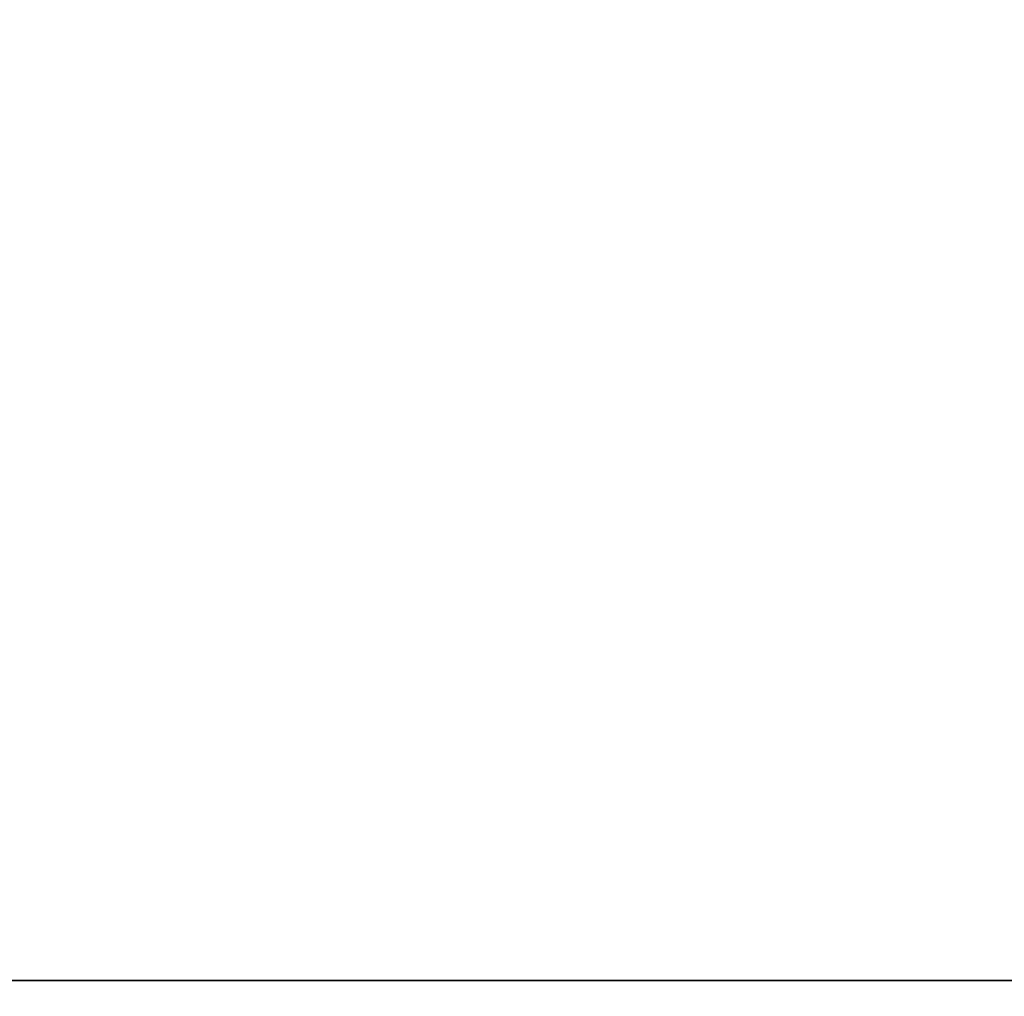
# Model space of a CAD drawing. Header units: millimetres. Extents: x -603 to 3703, y -120 to 249.
# Tile 581 of 656: x 1859 to 1889, y 23 to 53. Entities that reach past the tile are written whole.
import ezdxf

# ---------------------------------------------------------------- set-up
doc = ezdxf.new("R2010")
doc.units = ezdxf.units.MM
doc.layers.add('152', color=7, linetype='Continuous', true_color=0xffffff)

# ---------------------------------------------------------------- blocks, each defined once
blk = doc.blocks.new('UG_SURFACE_002')
at = {"layer": '152', "color": 252, "linetype": 'Continuous', "lineweight": 35}
for points in [[(2177.5, -30, 2213), (2177.5, 229.8, 2213), (822.5, 229.8, 2213), (822.5, -30, 2213)], [(972.5, -30, 2063), (972.5, 229.8, 2063), (2027.5, 229.8, 2063), (2027.5, -30, 2063)]]:
    blk.add_3dface(points, dxfattribs=at)
blk = doc.blocks.new('UG_SURFACE_129')
at = {"layer": '152', "color": 7, "linetype": 'Continuous', "lineweight": 35}
for points in [[(1971.15, 10.45, 2004.65), (1971.15, 228.45, 2004.65), (1028.85, 228.45, 2004.65), (1028.85, 10.45, 2004.65)], [(1029, 10.45, 2004.5), (1029, 228.45, 2004.5), (1971, 228.45, 2004.5), (1971, 10.45, 2004.5)]]:
    blk.add_3dface(points, dxfattribs=at)
blk = doc.blocks.new('UG_SURFACE_130')
at = {"layer": '152', "color": 41, "linetype": 'Continuous', "lineweight": 35}
for points in [[(1971.15, 228.45, 2004.65), (1971.15, 10.45, 2004.65), (1028.85, 10.45, 2004.65), (1028.85, 228.45, 2004.65)], [(1985, 18.3, 2018.5), (1985, 70.3, 2018.5), (1015, 70.3, 2018.5), (1015, 18.3, 2018.5)]]:
    blk.add_3dface(points, dxfattribs=at)
blk = doc.blocks.new('UG_SURFACE_145')
at = {"layer": '152', "color": 252, "linetype": 'Continuous', "lineweight": 35}
for points in [[(1609.133, 23.101, 2021), (1611.633, 23.101, 2021), (1986.5, 69.8, 2021), (1013.5, 69.8, 2021)], [(1013.5, 69.8, 2019.5), (1986.5, 69.8, 2019.5), (1611.633, 23.101, 2019.5), (1609.133, 23.101, 2019.5)], [(1986.5, 69.8, 2021), (1611.633, 23.101, 2021), (1623.033, 23.101, 2021)], [(1623.033, 23.101, 2019.5), (1611.633, 23.101, 2019.5), (1986.5, 69.8, 2019.5)], [(1986.5, 69.8, 2021), (1623.033, 23.101, 2021), (1625.533, 23.101, 2021)], [(1986.5, 69.8, 2019.5), (1625.533, 23.101, 2019.5), (1623.033, 23.101, 2019.5)], [(1625.533, 23.101, 2021), (1918.8, 23.101, 2021), (1986.5, 69.8, 2021)], [(1986.5, 69.8, 2019.5), (1918.8, 23.101, 2019.5), (1625.533, 23.101, 2019.5)], [(1625.533, 23.101, 2021), (1918.8, 18.38, 2021), (1918.8, 23.101, 2021)], [(1625.533, 23.101, 2021), (1625.533, 18.38, 2021), (1918.8, 18.38, 2021)], [(1625.533, 23.101, 2019.5), (1918.8, 23.101, 2019.5), (1801.993, 18.38, 2019.5), (1742.34, 18.38, 2019.5)], [(1918.8, 23.101, 2019.5), (1861.647, 18.38, 2019.5), (1801.993, 18.38, 2019.5)], [(1918.8, 23.101, 2019.5), (1918.8, 18.38, 2019.5), (1861.647, 18.38, 2019.5)]]:
    blk.add_3dface(points, dxfattribs=at)
blk = doc.blocks.new('UG_SURFACE_154')
at = {"layer": '152', "color": 252, "linetype": 'Continuous', "lineweight": 35}
for points in [[(1011, -46.92, 2022.5), (1989, -46.92, 2022.5), (1989, 62.92, 2022.5), (1011, 62.92, 2022.5)], [(1012.5, -46.92, 2021), (1012.5, 62.92, 2021), (1987.5, 62.92, 2021), (1987.5, -46.92, 2021)]]:
    blk.add_3dface(points, dxfattribs=at)

msp = doc.modelspace()

# ---------------------------------------------------------------- block references
at = {"layer": '152', "color": 252, "linetype": 'Continuous', "lineweight": -3, "true_color": 0x939598}
for name in ['UG_SURFACE_129', 'UG_SURFACE_002', 'UG_SURFACE_130', 'UG_SURFACE_154', 'UG_SURFACE_145']:
    msp.add_blockref(name, (0, 0), dxfattribs=at)

doc.saveas('drawing.dxf')
